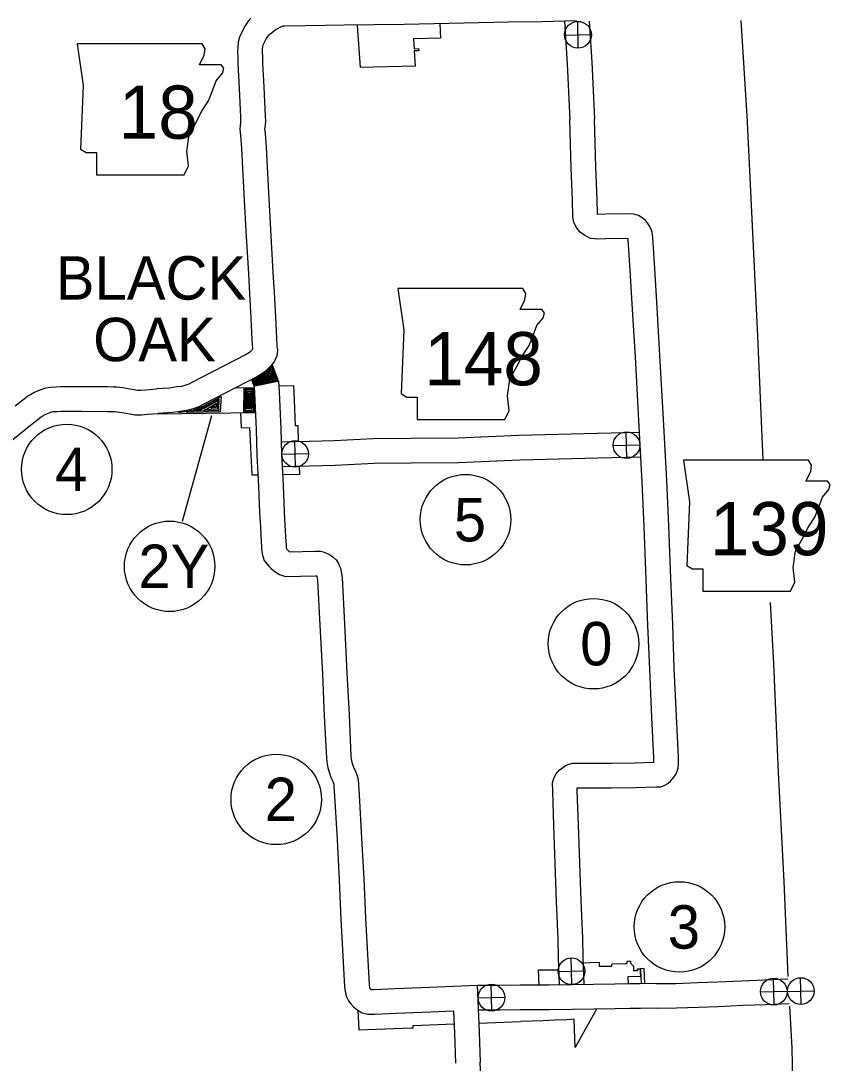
# Model space of a CAD drawing. Extents: x 1671357 to 13005564, y 567358 to 14261451.
# Drawn here: x 12758290.727 to 12758291.799, y 14259953.097 to 14259954.477 of the extents above; entities that cross this region are included whole.
import ezdxf

# ---------------------------------------------------------------- set-up
doc = ezdxf.new("R2010")
doc.units = 0
for name, color, linetype in [('10', 7, 'Continuous'), ('2', 7, 'Continuous'), ('21', 7, 'Continuous'), ('40', 7, 'Continuous'), ('6', 7, 'Continuous')]:
    doc.layers.add(name, color=color, linetype=linetype)

msp = doc.modelspace()

# ---------------------------------------------------------------- linework, layer by layer
at = {"layer": '10'}
for points in [[(12758291.0315, 14259954.4802), (12758291.0279, 14259954.4763), (12758291.0238, 14259954.4704), (12758291.0202, 14259954.4637), (12758291.0163, 14259954.4552), (12758291.0147, 14259954.4484), (12758291.014, 14259954.4416), (12758291.0137, 14259954.4361), (12758291.0141, 14259954.4282), (12758291.0141, 14259954.4203), (12758291.0158, 14259954.3871), (12758291.0178, 14259954.3499), (12758291.0179, 14259954.3446), (12758291.0178, 14259954.3426), (12758291.0172, 14259954.3379), (12758291.017, 14259954.3336), (12758291.0176, 14259954.3251)], [(12758291.4625, 14259954.4769), (12758291.4163, 14259954.4757), (12758291.3726, 14259954.4749), (12758291.3139, 14259954.4739), (12758291.2343, 14259954.472), (12758291.1551, 14259954.4709), (12758291.104, 14259954.4701), (12758291.0766, 14259954.4697), (12758291.0744, 14259954.4697), (12758291.0728, 14259954.4694), (12758291.0717, 14259954.4689), (12758291.0699, 14259954.468), (12758291.0659, 14259954.466), (12758291.0635, 14259954.4645), (12758291.06, 14259954.4616), (12758291.0565, 14259954.4586), (12758291.0544, 14259954.4568), (12758291.0535, 14259954.4559), (12758291.0518, 14259954.4533), (12758291.0495, 14259954.4491), (12758291.0474, 14259954.4445), (12758291.047, 14259954.4428), (12758291.0465, 14259954.4389), (12758291.0464, 14259954.436), (12758291.0467, 14259954.4291), (12758291.0468, 14259954.4212), (12758291.0485, 14259954.3888), (12758291.0504, 14259954.3512), (12758291.0507, 14259954.3436), (12758291.0502, 14259954.3391), (12758291.0498, 14259954.3352), (12758291.0497, 14259954.3341), (12758291.0502, 14259954.3276)], [(12758291.4469, 14259954.4759), (12758291.4503, 14259954.4201), (12758291.4538, 14259954.3457)], [(12758291.4796, 14259954.4765), (12758291.4829, 14259954.4219), (12758291.4864, 14259954.3473)], [(12758291.4382, 14259953.2612), (12758291.4362, 14259953.3107), (12758291.4344, 14259953.3608), (12758291.4326, 14259953.4113), (12758291.4311, 14259953.4563), (12758291.4307, 14259953.4679), (12758291.4325, 14259953.4739), (12758291.4353, 14259953.4793), (12758291.4397, 14259953.4847), (12758291.444, 14259953.4879), (12758291.4482, 14259953.4908), (12758291.4529, 14259953.4925), (12758291.4575, 14259953.4938), (12758291.4798, 14259953.4939), (12758291.5087, 14259953.494), (12758291.5402, 14259953.4946), (12758291.5651, 14259953.4952), (12758291.5651, 14259953.4956), (12758291.565, 14259953.5009), (12758291.5626, 14259953.5548), (12758291.5596, 14259953.6183), (12758291.5573, 14259953.6761), (12758291.5548, 14259953.7374), (12758291.5522, 14259953.8069), (12758291.5494, 14259953.8665), (12758291.5469, 14259953.915), (12758291.5451, 14259953.9476), (12758291.5406, 14259954.0321), (12758291.5374, 14259954.0874), (12758291.5338, 14259954.1468), (12758291.5312, 14259954.1871), (12758291.5311, 14259954.1887), (12758291.5013, 14259954.1881), (12758291.4903, 14259954.1878), (12758291.4864, 14259954.188), (12758291.4814, 14259954.1888), (12758291.4762, 14259954.1912), (12758291.4723, 14259954.1933), (12758291.4677, 14259954.197), (12758291.465, 14259954.2003), (12758291.4621, 14259954.204), (12758291.4591, 14259954.21), (12758291.4577, 14259954.2175), (12758291.4572, 14259954.2392), (12758291.4556, 14259954.2818), (12758291.4538, 14259954.346)], [(12758291.4709, 14259953.2625), (12758291.4689, 14259953.3119), (12758291.4671, 14259953.3619), (12758291.4653, 14259953.4124), (12758291.4637, 14259953.4575), (12758291.4636, 14259953.4612), (12758291.4799, 14259953.4612), (12758291.5091, 14259953.4613), (12758291.5408, 14259953.462), (12758291.5684, 14259953.4626), (12758291.5743, 14259953.4627), (12758291.5798, 14259953.4651), (12758291.5834, 14259953.4672), (12758291.5872, 14259953.4704), (12758291.5914, 14259953.4753), (12758291.594, 14259953.4792), (12758291.5961, 14259953.4834), (12758291.5972, 14259953.4875), (12758291.5979, 14259953.4931), (12758291.5978, 14259953.4965), (12758291.5976, 14259953.5021), (12758291.5952, 14259953.5563), (12758291.5922, 14259953.6197), (12758291.59, 14259953.6774), (12758291.5874, 14259953.7386), (12758291.5848, 14259953.8083), (12758291.5821, 14259953.8681), (12758291.5795, 14259953.9167), (12758291.5777, 14259953.9494), (12758291.5732, 14259954.0339), (12758291.57, 14259954.0893), (12758291.5664, 14259954.1488), (12758291.5638, 14259954.1896), (12758291.5634, 14259954.194), (12758291.5628, 14259954.1969), (12758291.562, 14259954.1998), (12758291.5603, 14259954.2038), (12758291.5567, 14259954.2095), (12758291.5541, 14259954.2123), (12758291.5512, 14259954.2148), (12758291.5484, 14259954.2167), (12758291.5447, 14259954.219), (12758291.5415, 14259954.2201), (12758291.5382, 14259954.221), (12758291.5339, 14259954.2214), (12758291.5006, 14259954.2207), (12758291.4908, 14259954.2205), (12758291.4907, 14259954.2205), (12758291.4906, 14259954.2205), (12758291.4905, 14259954.2208), (12758291.4903, 14259954.221), (12758291.4899, 14259954.2402), (12758291.4883, 14259954.2829), (12758291.4864, 14259954.347)], [(12758291.0502, 14259954.3275), (12758291.0515, 14259954.3097), (12758291.0529, 14259954.2836), (12758291.0554, 14259954.2413), (12758291.0575, 14259954.2005), (12758291.0607, 14259954.1436), (12758291.0622, 14259954.1178), (12758291.064, 14259954.085), (12758291.0656, 14259954.0565), (12758291.066, 14259954.0456)], [(12758291.0176, 14259954.3252), (12758291.0189, 14259954.3076), (12758291.0203, 14259954.2817), (12758291.0227, 14259954.2395), (12758291.0248, 14259954.1987), (12758291.0281, 14259954.1417), (12758291.0296, 14259954.1159), (12758291.0314, 14259954.0832), (12758291.0329, 14259954.0551), (12758291.0334, 14259954.0425)], [(12758291.0334, 14259954.0425), (12758291.0335, 14259954.0419), (12758291.0323, 14259954.0404), (12758291.0297, 14259954.0378), (12758291.0244, 14259954.0345), (12758290.9534, 14259953.998), (12758290.9494, 14259953.996), (12758290.9452, 14259953.9944), (12758290.9397, 14259953.9929), (12758290.9334, 14259953.9921), (12758290.9237, 14259953.9907), (12758290.9066, 14259953.9896)], [(12758291.066, 14259954.0455), (12758291.0665, 14259954.0414), (12758291.0659, 14259954.0335), (12758291.0622, 14259954.0255), (12758291.0567, 14259954.0186), (12758291.0501, 14259954.012), (12758291.0404, 14259954.0061), (12758290.9682, 14259953.9689), (12758290.9625, 14259953.966), (12758290.9551, 14259953.9632), (12758290.9461, 14259953.9608), (12758290.9378, 14259953.9597), (12758290.9271, 14259953.9582), (12758290.9088, 14259953.957)], [(12758291.0598, 14259954.0215), (12758291.0682, 14259953.9993), (12758291.0688, 14259953.9859), (12758291.0693, 14259953.9756), (12758291.0711, 14259953.937), (12758291.072, 14259953.9031), (12758291.074, 14259953.8621), (12758291.0756, 14259953.8269), (12758291.0766, 14259953.8088), (12758291.0778, 14259953.7877), (12758291.078, 14259953.7831), (12758291.0781, 14259953.781), (12758291.0783, 14259953.7787), (12758291.0785, 14259953.7779), (12758291.0794, 14259953.7767), (12758291.0802, 14259953.7759), (12758291.0813, 14259953.775), (12758291.0823, 14259953.7743), (12758291.083, 14259953.7739), (12758291.1162, 14259953.7748), (12758291.1208, 14259953.7749), (12758291.1236, 14259953.7746), (12758291.1271, 14259953.7739), (12758291.1314, 14259953.7722), (12758291.1355, 14259953.7703), (12758291.1398, 14259953.7672), (12758291.1445, 14259953.7632), (12758291.1475, 14259953.7583), (12758291.1485, 14259953.7558), (12758291.15, 14259953.7522), (12758291.1522, 14259953.7394), (12758291.1553, 14259953.6783), (12758291.1587, 14259953.6134), (12758291.1614, 14259953.5579), (12758291.164, 14259953.5032), (12758291.1643, 14259953.4998), (12758291.165, 14259953.4955), (12758291.1656, 14259953.4938), (12758291.1672, 14259953.4887), (12758291.1679, 14259953.4874), (12758291.169, 14259953.4852), (12758291.1704, 14259953.4822), (12758291.1721, 14259953.4772), (12758291.1734, 14259953.4729), (12758291.1741, 14259953.4653), (12758291.1748, 14259953.4522), (12758291.1781, 14259953.3946), (12758291.1809, 14259953.3407), (12758291.1832, 14259953.289), (12758291.1881, 14259953.2009), (12758291.1887, 14259953.1964), (12758291.1888, 14259953.1962), (12758291.189, 14259953.1958), (12758291.1895, 14259953.1953), (12758291.1908, 14259953.1945), (12758291.1911, 14259953.1943), (12758291.1937, 14259953.1945), (12758291.2225, 14259953.1956), (12758291.2684, 14259953.1976), (12758291.3309, 14259953.2001), (12758291.3338, 14259953.138), (12758291.3352, 14259953.0981)], [(12758291.0324, 14259954.0015), (12758291.0358, 14259953.9927)], [(12758290.7191, 14259953.9671), (12758290.7357, 14259953.9801), (12758290.7395, 14259953.9822), (12758290.744, 14259953.9849), (12758290.75, 14259953.9875), (12758290.7537, 14259953.9889), (12758290.7599, 14259953.9908), (12758290.7657, 14259953.9919), (12758290.7736, 14259953.9924), (12758290.7797, 14259953.9926), (12758290.8073, 14259953.9927), (12758290.842, 14259953.9925), (12758290.849, 14259953.9923), (12758290.8541, 14259953.9921), (12758290.8618, 14259953.9912), (12758290.8686, 14259953.9902), (12758290.8768, 14259953.9888), (12758290.8811, 14259953.988), (12758290.8853, 14259953.988), (12758290.8922, 14259953.9885), (12758290.9065, 14259953.9895)], [(12758291.0358, 14259953.9908), (12758291.011, 14259953.9905)], [(12758291.0358, 14259953.9924), (12758291.0361, 14259953.9843), (12758291.0367, 14259953.974), (12758291.0385, 14259953.9358), (12758291.0394, 14259953.9019), (12758291.0414, 14259953.8605), (12758291.043, 14259953.8253), (12758291.044, 14259953.807), (12758291.0451, 14259953.7861), (12758291.0453, 14259953.7817), (12758291.0455, 14259953.7782), (12758291.0459, 14259953.7746), (12758291.0463, 14259953.7716), (12758291.0472, 14259953.768), (12758291.0492, 14259953.7625), (12758291.0524, 14259953.7581), (12758291.0552, 14259953.7547), (12758291.0582, 14259953.7517), (12758291.0612, 14259953.7492), (12758291.0647, 14259953.7467), (12758291.0695, 14259953.7439), (12758291.0774, 14259953.7411), (12758291.1169, 14259953.7422), (12758291.1184, 14259953.7422), (12758291.1186, 14259953.7421), (12758291.1186, 14259953.7421), (12758291.1196, 14259953.7359), (12758291.1226, 14259953.6766), (12758291.1261, 14259953.6117), (12758291.1287, 14259953.5563), (12758291.1314, 14259953.5009), (12758291.1319, 14259953.4957), (12758291.1332, 14259953.4877), (12758291.1345, 14259953.4837), (12758291.1369, 14259953.4764), (12758291.1388, 14259953.4725), (12758291.1397, 14259953.4708), (12758291.14, 14259953.4702), (12758291.141, 14259953.4672), (12758291.1411, 14259953.4667), (12758291.1415, 14259953.463), (12758291.1421, 14259953.4504), (12758291.1455, 14259953.3928), (12758291.1483, 14259953.3392), (12758291.1506, 14259953.2874), (12758291.1555, 14259953.1979), (12758291.1566, 14259953.1895), (12758291.1581, 14259953.1845), (12758291.1608, 14259953.1793), (12758291.1636, 14259953.1752), (12758291.1674, 14259953.1712), (12758291.1703, 14259953.1688), (12758291.1725, 14259953.1674), (12758291.1745, 14259953.166), (12758291.179, 14259953.1635), (12758291.1861, 14259953.1615), (12758291.192, 14259953.1616), (12758291.1956, 14259953.1619), (12758291.2238, 14259953.163), (12758291.2698, 14259953.1649), (12758291.2998, 14259953.1661), (12758291.3011, 14259953.1367), (12758291.3026, 14259953.0969)], [(12758290.7091, 14259953.9169), (12758290.7395, 14259953.9415), (12758290.7538, 14259953.9527), (12758290.7559, 14259953.9539), (12758290.759, 14259953.9558), (12758290.7622, 14259953.9571), (12758290.7644, 14259953.958), (12758290.7677, 14259953.959), (12758290.7698, 14259953.9594), (12758290.775, 14259953.9598), (12758290.7801, 14259953.9599), (12758290.8073, 14259953.96), (12758290.8414, 14259953.9598), (12758290.8478, 14259953.9596), (12758290.8515, 14259953.9595), (12758290.8576, 14259953.9588), (12758290.8635, 14259953.9579), (12758290.8711, 14259953.9566), (12758290.878, 14259953.9554), (12758290.8864, 14259953.9553), (12758290.8946, 14259953.9559), (12758290.9083, 14259953.9569)], [(12758290.9079, 14259953.9567), (12758291.037, 14259953.9582)], [(12758291.5457, 14259953.9318), (12758291.4899, 14259953.9306), (12758291.3863, 14259953.9278), (12758291.3058, 14259953.9245), (12758291.2432, 14259953.9239), (12758291.1935, 14259953.9233), (12758291.1417, 14259953.9207), (12758291.1087, 14259953.92), (12758291.0721, 14259953.9192)], [(12758291.5471, 14259953.8992), (12758291.4907, 14259953.898), (12758291.3874, 14259953.8951), (12758291.3066, 14259953.8918), (12758291.2436, 14259953.8913), (12758291.1945, 14259953.8906), (12758291.1429, 14259953.888), (12758291.1094, 14259953.8873), (12758291.0735, 14259953.8865)], [(12758291.4402, 14259953.2003), (12758291.4397, 14259953.2122), (12758291.439, 14259953.2363), (12758291.4382, 14259953.2614)], [(12758291.4729, 14259953.2011), (12758291.4724, 14259953.2134), (12758291.4716, 14259953.2373), (12758291.4709, 14259953.2624)], [(12758291.5681, 14259953.2022), (12758291.5943, 14259953.2025), (12758291.6232, 14259953.2036), (12758291.6489, 14259953.2047), (12758291.6818, 14259953.206), (12758291.7116, 14259953.2071), (12758291.7427, 14259953.2086)], [(12758291.568, 14259953.2022), (12758291.5471, 14259953.2018), (12758291.5334, 14259953.2018), (12758291.5133, 14259953.2015), (12758291.4569, 14259953.2005), (12758291.4261, 14259953.2002), (12758291.3879, 14259953.2), (12758291.3612, 14259953.1997), (12758291.3326, 14259953.1996), (12758291.3313, 14259953.1996)], [(12758291.5686, 14259953.1696), (12758291.5475, 14259953.1692), (12758291.5337, 14259953.1691), (12758291.5138, 14259953.1689), (12758291.4574, 14259953.1679), (12758291.4264, 14259953.1675), (12758291.3882, 14259953.1673), (12758291.3614, 14259953.1671), (12758291.3328, 14259953.1669), (12758291.3326, 14259953.1669)], [(12758291.5685, 14259953.1696), (12758291.5951, 14259953.1699), (12758291.6244, 14259953.1709), (12758291.6503, 14259953.172), (12758291.6831, 14259953.1734), (12758291.7129, 14259953.1745), (12758291.7443, 14259953.176)], [(12758291.3499, 14259952.6082), (12758291.3495, 14259952.6661), (12758291.3498, 14259952.669), (12758291.3508, 14259952.675), (12758291.3515, 14259952.6821), (12758291.3522, 14259952.6894), (12758291.351, 14259952.7122), (12758291.3497, 14259952.7446), (12758291.349, 14259952.7698), (12758291.3468, 14259952.8096), (12758291.3457, 14259952.8373), (12758291.3453, 14259952.8644), (12758291.3439, 14259952.8917), (12758291.3426, 14259952.92), (12758291.3412, 14259952.9575), (12758291.3397, 14259952.9913), (12758291.3379, 14259953.0274), (12758291.3361, 14259953.0769), (12758291.3352, 14259953.0981)]]:
    msp.add_lwpolyline(points, dxfattribs=at)
at = {"layer": '2'}
for points in [[(12758291.6804, 14259954.4772), (12758291.6876, 14259954.3577)], [(12758291.6876, 14259954.3577), (12758291.688, 14259954.3515), (12758291.6954, 14259954.2054), (12758291.7025, 14259954.0592), (12758291.7084, 14259953.916), (12758291.7094, 14259953.8959)], [(12758291.7191, 14259953.7067), (12758291.7234, 14259953.6256), (12758291.7297, 14259953.4815), (12758291.737, 14259953.3375), (12758291.7426, 14259953.2117)], [(12758291.7446, 14259953.1725), (12758291.7476, 14259953.1173)], [(12758291.7476, 14259953.1173), (12758291.749, 14259953.0482), (12758291.7564, 14259952.9042), (12758291.7651, 14259952.7632), (12758291.7738, 14259952.6202)]]:
    msp.add_lwpolyline(points, dxfattribs=at)
at = {"layer": '21'}
for points in [[(12758290.8013, 14259954.4462), (12758290.8095, 14259954.391), (12758290.8059, 14259954.3071), (12758290.8132, 14259954.3025), (12758290.8271, 14259954.3025), (12758290.8271, 14259954.2731), (12758290.9431, 14259954.2731), (12758290.9487, 14259954.285), (12758290.9468, 14259954.3044), (12758290.9496, 14259954.3265), (12758290.9597, 14259954.344), (12758290.9662, 14259954.3569), (12758290.9754, 14259954.3707), (12758290.9809, 14259954.3854), (12758290.9855, 14259954.3974), (12758290.9938, 14259954.4076), (12758290.9956, 14259954.414), (12758290.992, 14259954.4186), (12758290.9634, 14259954.4186), (12758290.9698, 14259954.4315), (12758290.9708, 14259954.4398), (12758290.9669, 14259954.4462)], [(12758291.2259, 14259954.1224), (12758291.2342, 14259954.0671), (12758291.2305, 14259953.9833), (12758291.2378, 14259953.9786), (12758291.2517, 14259953.9786), (12758291.2517, 14259953.9492), (12758291.3677, 14259953.9492), (12758291.3733, 14259953.9611), (12758291.3714, 14259953.9805), (12758291.3742, 14259954.0026), (12758291.3843, 14259954.0201), (12758291.3908, 14259954.033), (12758291.4, 14259954.0468), (12758291.4055, 14259954.0616), (12758291.4101, 14259954.0735), (12758291.4184, 14259954.0837), (12758291.4202, 14259954.0901), (12758291.4166, 14259954.0947), (12758291.388, 14259954.0947), (12758291.3944, 14259954.1076), (12758291.3954, 14259954.1159), (12758291.3916, 14259954.1223)], [(12758291.6042, 14259953.895), (12758291.6125, 14259953.8398), (12758291.6088, 14259953.7559), (12758291.6161, 14259953.7513), (12758291.63, 14259953.7513), (12758291.63, 14259953.7218), (12758291.746, 14259953.7218), (12758291.7516, 14259953.7338), (12758291.7497, 14259953.7532), (12758291.7525, 14259953.7753), (12758291.7626, 14259953.7928), (12758291.7691, 14259953.8057), (12758291.7783, 14259953.8195), (12758291.7838, 14259953.8342), (12758291.7884, 14259953.8462), (12758291.7967, 14259953.8563), (12758291.7986, 14259953.8628), (12758291.7949, 14259953.8674), (12758291.7663, 14259953.8674), (12758291.7728, 14259953.8803), (12758291.7737, 14259953.8886), (12758291.7699, 14259953.895)]]:
    msp.add_lwpolyline(points, close=True, dxfattribs=at)
at = {"layer": '40'}
for p, q in [((12758291.465, 14259954.4407), (12758291.4642, 14259954.4761)), ((12758291.4469, 14259954.458), (12758291.4823, 14259954.4588)), ((12758290.9408, 14259953.8143), (12758290.9796, 14259953.9545)), ((12758291.5292, 14259953.8973), (12758291.5284, 14259953.9327)), ((12758291.0906, 14259953.8857), (12758291.0897, 14259953.9212)), ((12758291.5111, 14259953.9146), (12758291.5465, 14259953.9154)), ((12758291.0724, 14259953.903), (12758291.1079, 14259953.9039)), ((12758291.4564, 14259953.2008), (12758291.4556, 14259953.2362)), ((12758291.4383, 14259953.2181), (12758291.4737, 14259953.2189)), ((12758291.7243, 14259953.1738), (12758291.7235, 14259953.2093)), ((12758291.7601, 14259953.1746), (12758291.7592, 14259953.21)), ((12758291.3504, 14259953.1659), (12758291.3496, 14259953.2013)), ((12758291.3323, 14259953.1832), (12758291.3677, 14259953.184)), ((12758291.7061, 14259953.1912), (12758291.7416, 14259953.192)), ((12758291.7419, 14259953.1919), (12758291.7774, 14259953.1927))]:
    msp.add_line(p, q, dxfattribs=at)
for points in [[(12758291.0334, 14259954.0014), (12758291.0409, 14259954.0053), (12758291.0508, 14259954.0113), (12758291.0593, 14259954.0205), (12758291.0671, 14259953.9994), (12758291.0365, 14259953.9931), (12758291.0342, 14259954.0006), (12758291.042, 14259954.0047), (12758291.0516, 14259954.0105), (12758291.059, 14259954.0184), (12758291.0656, 14259954.0002), (12758291.0374, 14259953.9943), (12758291.0355, 14259954.0002), (12758291.0425, 14259954.0037), (12758291.0523, 14259954.0097), (12758291.0585, 14259954.0162), (12758291.064, 14259954.0011), (12758291.0382, 14259953.9957), (12758291.0369, 14259953.9996), (12758291.0432, 14259954.003), (12758291.0529, 14259954.0088), (12758291.0581, 14259954.0138), (12758291.0621, 14259954.0022), (12758291.0391, 14259953.9971), (12758291.0384, 14259953.9991), (12758291.044, 14259954.002), (12758291.0534, 14259954.0078), (12758291.0575, 14259954.0114), (12758291.0602, 14259954.0031), (12758291.04, 14259953.9985), (12758291.0445, 14259954.001), (12758291.0542, 14259954.0068), (12758291.0566, 14259954.0087), (12758291.0581, 14259954.0041), (12758291.046, 14259954.0007), (12758291.0549, 14259954.0057), (12758291.0559, 14259954.0065), (12758291.0567, 14259954.0048), (12758291.0523, 14259954.0034)], [(12758291.0353, 14259953.9901), (12758291.0222, 14259953.9901), (12758291.0216, 14259953.9585), (12758291.0362, 14259953.9589), (12758291.0352, 14259953.9891), (12758291.0235, 14259953.9892), (12758291.0225, 14259953.9596), (12758291.0352, 14259953.9597), (12758291.0342, 14259953.9876), (12758291.0248, 14259953.9879), (12758291.024, 14259953.9611), (12758291.0332, 14259953.9614), (12758291.0327, 14259953.9858), (12758291.0261, 14259953.9862), (12758291.0258, 14259953.963), (12758291.0318, 14259953.9634), (12758291.0316, 14259953.9842), (12758291.0271, 14259953.984), (12758291.0268, 14259953.9648), (12758291.0307, 14259953.9645), (12758291.0304, 14259953.9825), (12758291.0284, 14259953.9827), (12758291.028, 14259953.9664), (12758291.029, 14259953.9662), (12758291.0293, 14259953.9811)], [(12758290.9355, 14259953.9582), (12758290.9468, 14259953.9599), (12758290.9571, 14259953.9623), (12758290.9691, 14259953.9671), (12758290.9862, 14259953.9762), (12758290.9922, 14259953.9796), (12758290.9908, 14259953.9591), (12758290.9462, 14259953.9583), (12758290.9583, 14259953.961), (12758290.9703, 14259953.9657), (12758290.9872, 14259953.9752), (12758290.9891, 14259953.9762), (12758290.9886, 14259953.9608), (12758290.96, 14259953.9599), (12758290.9711, 14259953.9644), (12758290.9874, 14259953.9736), (12758290.9866, 14259953.9627), (12758290.9702, 14259953.9617), (12758290.9726, 14259953.9628), (12758290.9858, 14259953.9708), (12758290.9846, 14259953.9644), (12758290.9783, 14259953.9639), (12758290.9831, 14259953.9671), (12758290.9831, 14259953.9655)]]:
    msp.add_lwpolyline(points, dxfattribs=at)
for centre, radius in [((12758291.4646, 14259954.4584), 0.0177), ((12758290.7876, 14259953.883), 0.0599), ((12758291.5288, 14259953.915), 0.0177), ((12758291.0901, 14259953.9035), 0.0177), ((12758291.3157, 14259953.8164), 0.0599), ((12758290.9239, 14259953.7546), 0.0599), ((12758291.4851, 14259953.6522), 0.0599), ((12758291.0651, 14259953.4461), 0.0599), ((12758291.599, 14259953.2772), 0.0599), ((12758291.456, 14259953.2185), 0.0177), ((12758291.7239, 14259953.1916), 0.0177), ((12758291.7597, 14259953.1923), 0.0177), ((12758291.35, 14259953.1836), 0.0177)]:
    msp.add_circle(centre, radius, dxfattribs=at)
at = {"layer": '6'}
for points in [[(12758291.1723, 14259954.4712), (12758291.173, 14259954.4578), (12758291.174, 14259954.4462), (12758291.176, 14259954.4151)], [(12758291.2815, 14259954.4731), (12758291.2826, 14259954.4538), (12758291.2468, 14259954.4528), (12758291.2476, 14259954.4397), (12758291.2535, 14259954.44), (12758291.2538, 14259954.4371)], [(12758291.2538, 14259954.4371), (12758291.2482, 14259954.437), (12758291.2475, 14259954.437), (12758291.2489, 14259954.4168), (12758291.2123, 14259954.4159), (12758291.176, 14259954.4151)], [(12758291.0947, 14259953.9206), (12758291.0939, 14259953.9406), (12758291.0907, 14259953.9405), (12758291.0891, 14259953.9751), (12758291.0882, 14259953.9934), (12758291.0684, 14259953.993)], [(12758291.0178, 14259953.9579), (12758291.0186, 14259953.9382), (12758291.0297, 14259953.9384), (12758291.0325, 14259953.8758), (12758291.0406, 14259953.8759)], [(12758291.0733, 14259953.8763), (12758291.0964, 14259953.8766), (12758291.096, 14259953.887)], [(12758291.4696, 14259953.2298), (12758291.4927, 14259953.2304), (12758291.4927, 14259953.2251), (12758291.5089, 14259953.2254), (12758291.5099, 14259953.2284), (12758291.5282, 14259953.2286), (12758291.5299, 14259953.2287), (12758291.5297, 14259953.2319), (12758291.5337, 14259953.2319), (12758291.5343, 14259953.2319), (12758291.5342, 14259953.2291), (12758291.538, 14259953.2253), (12758291.5383, 14259953.2193), (12758291.5438, 14259953.2196), (12758291.5435, 14259953.2215), (12758291.5468, 14259953.2217), (12758291.5471, 14259953.2163), (12758291.5472, 14259953.2115), (12758291.5306, 14259953.2112)], [(12758291.5531, 14259953.202), (12758291.5523, 14259953.222), (12758291.5476, 14259953.2217), (12758291.548, 14259953.2107)], [(12758291.4132, 14259953.2001), (12758291.4123, 14259953.2204), (12758291.4384, 14259953.2204)], [(12758291.5306, 14259953.2112), (12758291.531, 14259953.2019)], [(12758291.548, 14259953.2107), (12758291.5484, 14259953.2019)], [(12758291.1731, 14259953.167), (12758291.1745, 14259953.1411)], [(12758291.4893, 14259953.1684), (12758291.4607, 14259953.1175)], [(12758291.4607, 14259953.1175), (12758291.4594, 14259953.1551), (12758291.4498, 14259953.1544), (12758291.4342, 14259953.1536), (12758291.4181, 14259953.1527), (12758291.3886, 14259953.1519)], [(12758291.1745, 14259953.1411), (12758291.2443, 14259953.1438), (12758291.2463, 14259953.1438)], [(12758291.2463, 14259953.1438), (12758291.2462, 14259953.1468), (12758291.3006, 14259953.1488)], [(12758291.3333, 14259953.15), (12758291.3886, 14259953.1519)]]:
    msp.add_lwpolyline(points, dxfattribs=at)

# ---------------------------------------------------------------- texts
at = {"layer": '21'}
for s, p in [('18', (12758290.8564, 14259954.3207)), ('148', (12758291.2609, 14259953.9943)), ('139', (12758291.6392, 14259953.7693))]:
    msp.add_text(s, height=0.07044, dxfattribs=at).set_placement(p)
at = {"layer": '40'}
for s, p in [('4', (12758290.7722, 14259953.8543)), ('5', (12758291.3002, 14259953.7876)), ('2Y', (12758290.8824, 14259953.7259)), ('0', (12758291.4675, 14259953.6235)), ('2', (12758291.0497, 14259953.4173)), ('3', (12758291.5835, 14259953.2484))]:
    msp.add_text(s, height=0.0575, dxfattribs=at).set_placement(p)
at = {"layer": '6'}
for s, p in [('BLACK', (12758290.7731, 14259954.1077)), ('OAK', (12758290.8226, 14259954.0262))]:
    msp.add_text(s, height=0.0575, dxfattribs=at).set_placement(p)

doc.saveas('drawing.dxf')
